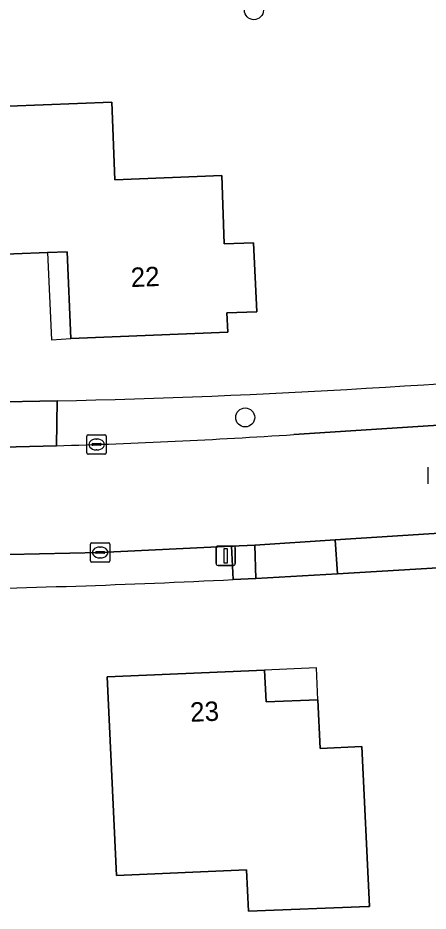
# Model space of a CAD drawing. Extents: x 162661 to 163484, y 380247 to 381230.
# Drawn here: x 163128.5 to 163149.66, y 380814.23 to 380860.23 of the extents above; entities that cross this region are included whole.
import ezdxf

# ---------------------------------------------------------------- set-up
doc = ezdxf.new("R2010")
doc.units = 0
for name, color, linetype in [('IMGEO_Boom', 7, 'Continuous'), ('IMGEO_Erf', 7, 'Continuous'), ('IMGEO_Groenvoorziening', 7, 'Continuous'), ('IMGEO_Kolk', 7, 'Continuous'), ('IMGEO_Lichtmast', 7, 'Continuous'), ('IMGEO_Pand', 7, 'Continuous'), ('IMGEO_Pand_nummerreeks', 7, 'Continuous'), ('IMGEO_Pand_overbouw', 7, 'Continuous'), ('IMGEO_Parkeervlak_halfverhard', 7, 'Continuous'), ('IMGEO_Rijbaan_lokaal_gesloten', 7, 'Continuous'), ('IMGEO_Rijbaan_lokaal_halfverhard', 7, 'Continuous'), ('IMGEO_Rioolput', 7, 'Continuous'), ('IMGEO_Voetpad_open', 7, 'Continuous')]:
    doc.layers.add(name, color=color, linetype=linetype)

msp = doc.modelspace()

# ---------------------------------------------------------------- linework, layer by layer
at = {"layer": 'IMGEO_Boom'}
for centre in [(163140.675, 380860.622), (163140.224, 380839.652)]:
    msp.add_circle(centre, 0.489, dxfattribs=at)
at = {"layer": 'IMGEO_Erf'}
for points in [[(163133.342, 380855.89), (163133.496, 380851.893), (163139.012, 380852.105), (163139.147, 380848.588), (163140.646, 380848.645), (163140.817, 380845.09), (163139.285, 380845.046), (163139.327, 380844.047), (163131.23, 380843.708), (163131.042, 380848.186), (163130.034, 380848.147), (163126.55, 380848.013), (163126.257, 380855.617)], [(163146.241, 380822.696), (163146.629, 380814.46), (163146.558, 380814.458), (163140.39, 380814.225), (163140.299, 380816.346), (163133.583, 380816.059), (163133.113, 380826.286), (163141.222, 380826.64), (163141.301, 380825.003), (163143.975, 380825.101), (163144.089, 380822.593)]]:
    msp.add_lwpolyline(points, close=True, dxfattribs=at)
for points in [[(163106.601, 380840.031), (163116.718, 380840.345), (163116.958, 380840.37), (163120.437, 380840.415), (163126.923, 380840.434), (163130.53, 380840.5)], [(163156.709, 380832.362), (163156.73, 380831.724), (163153.391, 380831.49), (163153.325, 380832.093), (163144.977, 380831.596), (163140.779, 380831.348), (163139.608, 380831.303)]]:
    msp.add_lwpolyline(points, dxfattribs=at)
for centre, radius, start, end in [((163120.192, 381289.265), 448.884, 271.31965, 275.389), ((163115.256, 381322.737), 492.037, 270.9453, 272.83681)]:
    msp.add_arc(centre, radius, start, end, dxfattribs=at)
at = {"layer": 'IMGEO_Groenvoorziening'}
for points in [[(163142.738, 380838.768), (163157.127, 380839.698), (163162.556, 380840.168), (163162.35, 380842.365)], [(163130.53, 380840.5), (163130.499, 380838.193)]]:
    msp.add_lwpolyline(points, dxfattribs=at)
for centre, radius, start, end in [((163120.192, 381289.265), 448.884, 271.31965, 275.389), ((163120.768, 381175.855), 337.802, 271.65068, 273.72898)]:
    msp.add_arc(centre, radius, start, end, dxfattribs=at)
at = {"layer": 'IMGEO_Kolk'}
for p, q in [((163132.061, 380837.833), (163132.061, 380838.685)), ((163132.136, 380838.759), (163132.988, 380838.759)), ((163133.062, 380838.685), (163133.062, 380837.833)), ((163132.32, 380838.253), (163132.32, 380838.265)), ((163132.758, 380838.216), (163132.36, 380838.216)), ((163132.363, 380838.302), (163132.761, 380838.302)), ((163132.549, 380838.539), (163132.574, 380838.539)), ((163132.804, 380838.265), (163132.804, 380838.253)), ((163132.988, 380837.759), (163132.136, 380837.759)), ((163132.572, 380837.979), (163132.547, 380837.979)), ((163132.245, 380832.27), (163132.245, 380833.122)), ((163132.32, 380833.196), (163133.172, 380833.196)), ((163133.246, 380833.122), (163133.246, 380832.27)), ((163132.504, 380832.69), (163132.504, 380832.702)), ((163132.942, 380832.653), (163132.544, 380832.653)), ((163132.547, 380832.739), (163132.945, 380832.739)), ((163132.733, 380832.976), (163132.758, 380832.976)), ((163132.988, 380832.702), (163132.988, 380832.69)), ((163133.172, 380832.196), (163132.32, 380832.196)), ((163132.756, 380832.416), (163132.731, 380832.416))]:
    msp.add_line(p, q, dxfattribs=at)
for points in [[(163132.061, 380837.833), (163132.061, 380838.685)], [(163132.136, 380838.759), (163132.988, 380838.759)], [(163133.062, 380838.685), (163133.062, 380837.833)], [(163132.988, 380837.759), (163132.136, 380837.759)], [(163132.245, 380832.27), (163132.245, 380833.122)], [(163132.32, 380833.196), (163133.172, 380833.196)], [(163133.246, 380833.122), (163133.246, 380832.27)], [(163133.172, 380832.196), (163132.32, 380832.196)]]:
    msp.add_lwpolyline(points, dxfattribs=at)
for centre, radius, start, end in [((163132.138, 380838.683), 0.0765, 91.552, 178.448), ((163132.138, 380838.683), 0.0765, 91.552, 178.448), ((163132.986, 380838.683), 0.0765, 1.552, 88.448), ((163132.986, 380838.683), 0.0765, 1.552, 88.448), ((163132.36, 380838.262), 0.0403, 85.8775, 175.7526), ((163132.357, 380838.252), 0.0366, 178.938, 274.7102), ((163132.761, 380838.259), 0.043, 264.8664, 352.4533), ((163132.765, 380838.264), 0.0386, 1.7309, 96.639), ((163132.138, 380837.835), 0.0765, 181.552, 268.448), ((163132.138, 380837.835), 0.0765, 181.552, 268.448), ((163132.986, 380837.835), 0.0765, 271.552, 358.448), ((163132.986, 380837.835), 0.0765, 271.552, 358.448), ((163132.322, 380833.12), 0.0765, 91.552, 178.448), ((163132.322, 380833.12), 0.0765, 91.552, 178.448), ((163133.17, 380833.12), 0.0765, 1.552, 88.448), ((163133.17, 380833.12), 0.0765, 1.552, 88.448), ((163132.544, 380832.699), 0.0403, 85.8775, 175.7526), ((163132.541, 380832.689), 0.0366, 178.938, 274.7102), ((163132.945, 380832.696), 0.043, 264.8664, 352.4533), ((163132.949, 380832.701), 0.0386, 1.7309, 96.639), ((163132.322, 380832.272), 0.0765, 181.552, 268.448), ((163132.322, 380832.272), 0.0765, 181.552, 268.448), ((163133.17, 380832.272), 0.0765, 271.552, 358.448), ((163133.17, 380832.272), 0.0765, 271.552, 358.448)]:
    msp.add_arc(centre, radius, start, end, dxfattribs=at)
for centre, major_axis, ratio, start_param, end_param in [((163132.548, 380838.259), (-0.387, 0.002), 0.722429, 4.712389, 7.853982), ((163132.573, 380838.259), (-0.39, 0.002), 0.717154, 1.570796, 4.712389), ((163132.732, 380832.696), (-0.387, 0.002), 0.722429, 4.712389, 7.853982), ((163132.757, 380832.696), (-0.39, 0.002), 0.717154, 1.570796, 4.712389)]:
    msp.add_ellipse(centre, major_axis=major_axis, ratio=ratio, start_param=start_param, end_param=end_param, dxfattribs=at)
at = {"layer": 'IMGEO_Lichtmast'}
for p, q in [((163138.723, 380832.128), (163138.723, 380832.928)), ((163138.723, 380832.928), (163138.723, 380832.128)), ((163138.823, 380833.028), (163139.613, 380833.028)), ((163139.613, 380833.028), (163138.823, 380833.028)), ((163139.713, 380832.928), (163139.713, 380832.128)), ((163139.713, 380832.128), (163139.713, 380832.928)), ((163139.613, 380832.028), (163138.823, 380832.028)), ((163138.823, 380832.028), (163139.613, 380832.028))]:
    msp.add_line(p, q, dxfattribs=at)
msp.add_lwpolyline([(163139.143, 380832.903), (163139.293, 380832.903), (163139.293, 380832.153), (163139.143, 380832.153), (163139.143, 380832.903)], dxfattribs=at)
for centre, start, end in [((163138.823, 380832.928), 90, 180), ((163138.823, 380832.928), 90, 180), ((163139.613, 380832.928), 0, 90), ((163139.613, 380832.928), 360, 90), ((163138.823, 380832.128), 180, 270), ((163138.823, 380832.128), 180, 270), ((163139.613, 380832.128), 270, 0), ((163139.613, 380832.128), 270, 0)]:
    msp.add_arc(centre, 0.1, start, end, dxfattribs=at)
at = {"layer": 'IMGEO_Pand'}
for points in [[(163131.23, 380843.708), (163139.327, 380844.047), (163139.285, 380845.046), (163140.817, 380845.09), (163140.646, 380848.645), (163139.147, 380848.588), (163139.012, 380852.105), (163133.496, 380851.893), (163133.342, 380855.89), (163126.257, 380855.617), (163126.55, 380848.013), (163130.034, 380848.147), (163131.042, 380848.186)], [(163146.241, 380822.696), (163144.089, 380822.593), (163143.975, 380825.101), (163141.301, 380825.003), (163141.222, 380826.64), (163133.113, 380826.286), (163133.583, 380816.059), (163140.299, 380816.346), (163140.39, 380814.225), (163146.558, 380814.458), (163146.629, 380814.46)]]:
    msp.add_lwpolyline(points, close=True, dxfattribs=at)
at = {"layer": 'IMGEO_Pand_overbouw'}
for points in [[(163131.23, 380843.708), (163131.042, 380848.186), (163130.034, 380848.147), (163130.23, 380843.654)], [(163143.975, 380825.101), (163143.901, 380826.75), (163141.222, 380826.64), (163141.301, 380825.003)]]:
    msp.add_lwpolyline(points, close=True, dxfattribs=at)
at = {"layer": 'IMGEO_Parkeervlak_halfverhard'}
msp.add_lwpolyline([(163153.175, 380833.877), (163144.869, 380833.344), (163144.977, 380831.596), (163153.325, 380832.093)], close=True, dxfattribs=at)
for points in [[(163139.513, 380833.027), (163132.746, 380832.696), (163123.341, 380832.497), (163123.374, 380830.767)], [(163139.608, 380831.303), (163139.513, 380833.027)]]:
    msp.add_lwpolyline(points, dxfattribs=at)
msp.add_arc((163115.256, 381322.737), 492.037, 270.9453, 272.83681, dxfattribs=at)
at = {"layer": 'IMGEO_Rijbaan_lokaal_gesloten'}
for points in [[(163166.051, 380840.55), (163162.556, 380840.168), (163157.127, 380839.698), (163142.738, 380838.768)], [(163130.499, 380838.193), (163127.001, 380838.11)], [(163123.218, 380838.062), (163120.377, 380838.056), (163116.803, 380838.048), (163111.215, 380838.035), (163107.751, 380838.082), (163107.746, 380837.789), (163107.662, 380832.793), (163107.657, 380832.494), (163109.911, 380832.496), (163111.49, 380832.479), (163119.744, 380832.482), (163123.341, 380832.497), (163132.746, 380832.696), (163139.513, 380833.027), (163140.718, 380833.079), (163144.869, 380833.344), (163153.175, 380833.877), (163156.557, 380834.074), (163157.591, 380834.155)]]:
    msp.add_lwpolyline(points, dxfattribs=at)
msp.add_arc((163120.768, 381175.855), 337.802, 271.65068, 273.72898, dxfattribs=at)
at = {"layer": 'IMGEO_Rijbaan_lokaal_halfverhard'}
msp.add_lwpolyline([(163144.869, 380833.344), (163140.718, 380833.079), (163140.779, 380831.348), (163144.977, 380831.596)], close=True, dxfattribs=at)
at = {"layer": 'IMGEO_Rioolput'}
msp.add_line((163149.657, 380836.239), (163149.657, 380837.091), dxfattribs=at)
msp.add_lwpolyline([(163149.657, 380836.239), (163149.657, 380837.091)], dxfattribs=at)
at = {"layer": 'IMGEO_Voetpad_open'}
for points in [[(163130.53, 380840.5), (163126.923, 380840.434), (163127.001, 380838.11), (163130.499, 380838.193)], [(163140.718, 380833.079), (163139.513, 380833.027), (163139.608, 380831.303), (163140.779, 380831.348)]]:
    msp.add_lwpolyline(points, close=True, dxfattribs=at)

# ---------------------------------------------------------------- texts
at = {"layer": 'IMGEO_Pand_nummerreeks'}
for s, rotation, p in [('22', 2.397, (163134.344, 380846.361)), ('23', 2.4981, (163137.408, 380823.971))]:
    msp.add_text(s, height=1, rotation=rotation, dxfattribs=at).set_placement(p)

doc.saveas('drawing.dxf')
